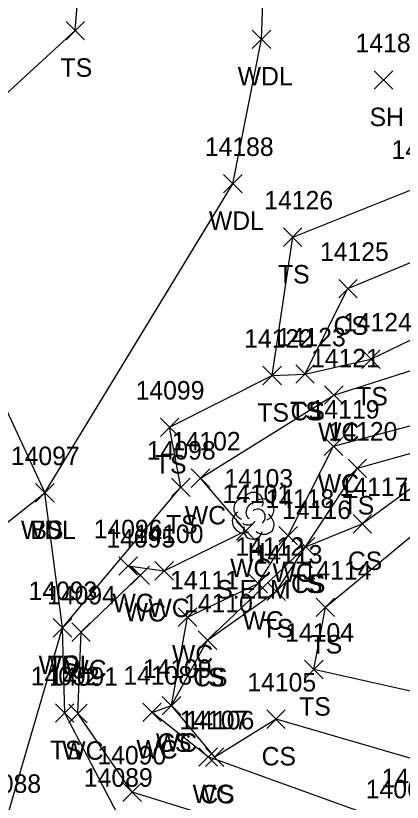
# Model space of a CAD drawing. Extents: x 1439173 to 1457902, y 641926 to 659889.
# Drawn here: x 1446483.2 to 1446525, y 652624.9 to 652709.9 of the extents above; entities that cross this region are included whole.
import ezdxf

# ---------------------------------------------------------------- set-up
doc = ezdxf.new("R2010")
doc.units = 0
for name, color, linetype in [('L_A', 7, 'Continuous'), ('L_C', 7, 'Continuous'), ('L_I', 7, 'Continuous'), ('L_TIC', 7, 'Continuous'), ('LAWA', 7, 'Continuous'), ('LAWE', 7, 'Continuous'), ('LELB', 7, 'Continuous'), ('LTD', 7, 'Continuous')]:
    doc.layers.add(name, color=color, linetype=linetype)

msp = doc.modelspace()

# ---------------------------------------------------------------- linework, layer by layer
at = {"layer": 'L_TIC'}
for points in [[(1446488.66, 652707.334), (1446490.66, 652709.334)], [(1446490.66, 652707.334), (1446488.66, 652709.334)], [(1446508.795, 652706.397), (1446510.795, 652708.397)], [(1446510.795, 652706.397), (1446508.795, 652708.397)], [(1446521.983, 652701.999), (1446523.983, 652703.999)], [(1446523.983, 652701.999), (1446521.983, 652703.999)], [(1446505.682, 652690.775), (1446507.682, 652692.775)], [(1446507.682, 652690.775), (1446505.682, 652692.775)], [(1446512.162, 652684.986), (1446514.162, 652686.986)], [(1446514.162, 652684.986), (1446512.162, 652686.986)], [(1446518.132, 652679.427), (1446520.132, 652681.427)], [(1446520.132, 652679.427), (1446518.132, 652681.427)], [(1446520.621, 652671.791), (1446522.621, 652673.791)], [(1446522.621, 652671.791), (1446520.621, 652673.791)], [(1446509.935, 652670.034), (1446511.935, 652672.034)], [(1446511.935, 652670.034), (1446509.935, 652672.034)], [(1446509.935, 652670.034), (1446511.935, 652672.034)], [(1446511.935, 652670.034), (1446509.935, 652672.034)], [(1446513.481, 652670.184), (1446515.481, 652672.184)], [(1446515.481, 652670.184), (1446513.481, 652672.184)], [(1446513.481, 652670.184), (1446515.481, 652672.184)], [(1446515.481, 652670.184), (1446513.481, 652672.184)], [(1446516.597, 652667.914), (1446518.597, 652669.914)], [(1446518.597, 652667.914), (1446516.597, 652669.914)], [(1446498.859, 652664.43), (1446500.859, 652666.43)], [(1446500.859, 652664.43), (1446498.859, 652666.43)], [(1446516.566, 652662.37), (1446518.566, 652664.37)], [(1446518.566, 652662.37), (1446516.566, 652664.37)], [(1446519.148, 652659.997), (1446521.148, 652661.997)], [(1446521.148, 652659.997), (1446519.148, 652661.997)], [(1446502.195, 652658.924), (1446504.195, 652660.924)], [(1446504.195, 652658.924), (1446502.195, 652660.924)], [(1446500.059, 652657.937), (1446502.059, 652659.937)], [(1446502.059, 652657.937), (1446500.059, 652659.937)], [(1446485.361, 652657.334), (1446487.361, 652659.334)], [(1446487.361, 652657.334), (1446485.361, 652659.334)], [(1446485.361, 652657.334), (1446487.361, 652659.334)], [(1446487.361, 652657.334), (1446485.361, 652659.334)], [(1446485.361, 652657.334), (1446487.361, 652659.334)], [(1446487.361, 652657.334), (1446485.361, 652659.334)], [(1446519.683, 652653.991), (1446521.683, 652655.991)], [(1446521.683, 652653.991), (1446519.683, 652655.991)], [(1446507.088, 652653.23), (1446509.088, 652655.23)], [(1446509.088, 652653.23), (1446507.088, 652655.23)], [(1446511.67, 652652.71), (1446513.67, 652654.71)], [(1446513.67, 652652.71), (1446511.67, 652654.71)], [(1446513.543, 652651.511), (1446515.543, 652653.511)], [(1446515.543, 652651.511), (1446513.543, 652653.511)], [(1446513.543, 652651.511), (1446515.543, 652653.511)], [(1446515.543, 652651.511), (1446513.543, 652653.511)], [(1446494.369, 652649.427), (1446496.369, 652651.427)], [(1446496.369, 652649.427), (1446494.369, 652651.427)], [(1446495.684, 652648.424), (1446497.684, 652650.424)], [(1446497.684, 652648.424), (1446495.684, 652650.424)], [(1446498.259, 652648.9), (1446500.259, 652650.9)], [(1446500.259, 652648.9), (1446498.259, 652650.9)], [(1446508.42, 652647.535), (1446510.42, 652649.535)], [(1446510.42, 652647.535), (1446508.42, 652649.535)], [(1446510.394, 652646.691), (1446512.394, 652648.691)], [(1446512.394, 652646.691), (1446510.394, 652648.691)], [(1446515.688, 652644.96), (1446517.688, 652646.96)], [(1446517.688, 652644.96), (1446515.688, 652646.96)], [(1446500.796, 652643.886), (1446502.796, 652645.886)], [(1446502.796, 652643.886), (1446500.796, 652645.886)], [(1446487.269, 652642.746), (1446489.269, 652644.746)], [(1446489.269, 652642.746), (1446487.269, 652644.746)], [(1446487.269, 652642.746), (1446489.269, 652644.746)], [(1446489.269, 652642.746), (1446487.269, 652644.746)], [(1446489.275, 652642.274), (1446491.275, 652644.274)], [(1446491.275, 652642.274), (1446489.275, 652644.274)], [(1446502.956, 652641.409), (1446504.956, 652643.409)], [(1446504.956, 652641.409), (1446502.956, 652643.409)], [(1446502.956, 652641.409), (1446504.956, 652643.409)], [(1446504.956, 652641.409), (1446502.956, 652643.409)], [(1446514.447, 652638.239), (1446516.447, 652640.239)], [(1446516.447, 652638.239), (1446514.447, 652640.239)], [(1446499.064, 652634.329), (1446501.064, 652636.329)], [(1446501.064, 652634.329), (1446499.064, 652636.329)], [(1446499.064, 652634.329), (1446501.064, 652636.329)], [(1446501.064, 652634.329), (1446499.064, 652636.329)], [(1446487.513, 652633.527), (1446489.513, 652635.527)], [(1446489.513, 652633.527), (1446487.513, 652635.527)], [(1446488.944, 652633.466), (1446490.944, 652635.466)], [(1446490.944, 652633.466), (1446488.944, 652635.466)], [(1446496.954, 652633.598), (1446498.954, 652635.598)], [(1446498.954, 652633.598), (1446496.954, 652635.598)], [(1446510.359, 652632.853), (1446512.359, 652634.853)], [(1446512.359, 652632.853), (1446510.359, 652634.853)], [(1446503.029, 652628.776), (1446505.029, 652630.776)], [(1446505.029, 652628.776), (1446503.029, 652630.776)], [(1446503.728, 652628.75), (1446505.728, 652630.75)], [(1446505.728, 652628.75), (1446503.728, 652630.75)], [(1446494.8, 652624.961), (1446496.8, 652626.961)], [(1446496.8, 652624.961), (1446494.8, 652626.961)]]:
    msp.add_lwpolyline(points, dxfattribs=at)
at = {"layer": 'LAWA'}
msp.add_lwpolyline([(1446489.925, 652594.636), (1446482.189, 652622.889), (1446488.269, 652643.746), (1446486.361, 652658.334), (1446506.682, 652691.775), (1446509.795, 652707.397), (1446510.775, 652733.788), (1446515.69, 652750.681), (1446520.195, 652764.47), (1446507.538, 652762.901), (1446489.346, 652800.772), (1446459.008, 652788.518), (1446450.929, 652770.336), (1446436.517, 652746.709)], dxfattribs=at)
at = {"layer": 'LAWE'}
for points in [[(1446568.054, 652551.301), (1446570.053, 652579.17), (1446574.454, 652596.151), (1446572.641, 652600.692), (1446567.145, 652604.342), (1446553.81, 652600.761), (1446543.316, 652608.146), (1446524.773, 652622.305), (1446504.029, 652629.776), (1446497.954, 652634.598), (1446500.064, 652635.329), (1446501.796, 652644.886), (1446509.42, 652648.535), (1446512.67, 652653.71), (1446517.566, 652663.37), (1446533.025, 652667.479), (1446540.358, 652674.99), (1446545.617, 652679.585), (1446553.478, 652681.089), (1446559.223, 652681.268), (1446558.111, 652686.004), (1446556.097, 652687.121), (1446552.686, 652684.655), (1446542.847, 652683.46)], [(1446524.513, 652449.732), (1446520.399, 652462.849), (1446540.62, 652462.55), (1446547.401, 652470.939), (1446552.241, 652487.73), (1446571.237, 652505.95), (1446580.712, 652525.543), (1446584.355, 652537.606), (1446564.104, 652549.656), (1446562.288, 652576.833), (1446561.934, 652590.684), (1446541.546, 652603.586), (1446519.356, 652618.658), (1446495.8, 652625.961), (1446489.944, 652634.466), (1446490.275, 652643.274), (1446496.684, 652649.424), (1446495.369, 652650.427), (1446499.259, 652649.9), (1446508.088, 652654.23), (1446503.195, 652659.924), (1446517.597, 652668.914), (1446530.699, 652673.088), (1446542.847, 652683.46)]]:
    msp.add_lwpolyline(points, dxfattribs=at)
at = {"layer": 'LELB'}
for points in [[(1446441.721, 652671.285), (1446454.151, 652675.762), (1446489.66, 652708.334), (1446491.655, 652733.368), (1446507.538, 652762.901), (1446502.31, 652810.943), (1446497.4, 652832.179)], [(1446510.935, 652671.034), (1446513.162, 652685.986), (1446526.866, 652691.46), (1446539.469, 652691.739), (1446547.887, 652697.258)], [(1446514.481, 652671.184), (1446519.132, 652680.427), (1446529.652, 652684.804), (1446541.139, 652688.397)], [(1446521.96, 652449.031), (1446519.049, 652464.332), (1446540.455, 652465.707), (1446545.277, 652471.853), (1446550.007, 652488.489), (1446568.524, 652507.259), (1446575.946, 652527.463), (1446577.217, 652536.206), (1446561.138, 652547.967), (1446558.972, 652571.693), (1446557.693, 652588.48), (1446539.964, 652601.466), (1446519.16, 652614.984), (1446494.266, 652623.554), (1446488.513, 652634.527), (1446488.269, 652643.746), (1446501.059, 652658.937), (1446499.859, 652665.43), (1446510.935, 652671.034), (1446514.481, 652671.184), (1446521.621, 652672.791), (1446527.866, 652675.827), (1446542.138, 652685.772)], [(1446441.703, 652664.396), (1446455.244, 652665.235), (1446455.307, 652663.494), (1446474.166, 652657.218), (1446476.542, 652679.489), (1446486.361, 652658.334)], [(1446503.956, 652642.409), (1446511.394, 652647.691), (1446514.543, 652652.511), (1446520.148, 652660.997), (1446534.312, 652664.985), (1446541.472, 652673.072), (1446546.144, 652678.007), (1446554.235, 652679.364), (1446557.606, 652678.402)], [(1446559.086, 652615.288), (1446559.521, 652623.781), (1446539.885, 652633.734), (1446515.447, 652639.239), (1446516.688, 652645.96), (1446526.992, 652654.468), (1446537.239, 652658.803), (1446555.444, 652667.182)], [(1446567.07, 652605.502), (1446559.086, 652615.288), (1446554.493, 652619.649), (1446532.277, 652627.753), (1446511.359, 652633.853), (1446504.728, 652629.75), (1446500.064, 652635.329), (1446503.956, 652642.409), (1446514.543, 652652.511), (1446520.683, 652654.991), (1446534.312, 652664.985)], [(1446511.595, 652482.119), (1446480.859, 652524.765), (1446472.427, 652548.325), (1446467.581, 652573.718), (1446454.764, 652599.974), (1446468.697, 652626.926), (1446478.645, 652652.28), (1446486.361, 652658.334)]]:
    msp.add_lwpolyline(points, dxfattribs=at)
at = {"layer": 'LTD'}
msp.add_line((1446508.868, 652655.908), (1446508.868, 652655.908), dxfattribs=at)
msp.add_line((1446508.868, 652655.908), (1446508.868, 652655.908), dxfattribs=at)
msp.add_arc((1446508.915, 652657.342), 1.047, 335.52715, 180.95627, dxfattribs=at)
for centre, major_axis, ratio, start_param, end_param in [((1446508.077, 652656.574), (1.21, -0.512), 0.895232, 1.570796, 4.712389), ((1446508.66, 652656.366), (-0.208, -0.792), 0.645439, 3.141593, 6.283185), ((1446509.91, 652656.491), (-1.141, -0.483), 0.949671, 1.570796, 4.712389), ((1446507.785, 652655.199), (0.584, -1.042), 0.959034, 3.141593, 6.283185), ((1446509.368, 652655.741), (-0.5, 0.667), 0.989748, 3.141593, 6.283185), ((1446509.868, 652655.074), (-1.09, 0.792), 0.841452, 1.570796, 4.712389), ((1446508.869, 652654.408), (0.265, 1.061), 0.942809, 1.570796, 4.712389), ((1446508.41, 652655.157), (-0.625, -0.083), 0.423636, 0, 3.141593)]:
    msp.add_ellipse(centre, major_axis=major_axis, ratio=ratio, start_param=start_param, end_param=end_param, dxfattribs=at)

# ---------------------------------------------------------------- texts
at = {"layer": 'L_A'}
for s, p in [('TS', (1446488.069, 652703.334)), ('WDL', (1446507.212, 652702.397)), ('SH', (1446521.471, 652697.999)), ('WDL', (1446504.099, 652686.775)), ('TS', (1446511.572, 652680.986)), ('CS', (1446517.573, 652675.427)), ('TS', (1446520.031, 652667.791)), ('TS', (1446512.89, 652666.184)), ('CS', (1446512.922, 652666.184)), ('TS', (1446509.344, 652666.034)), ('TS', (1446509.344, 652666.034)), ('WC', (1446515.904, 652663.914)), ('TS', (1446498.268, 652660.43)), ('WC', (1446515.873, 652658.37)), ('TS', (1446518.557, 652655.997)), ('WC', (1446501.502, 652654.924)), ('TS', (1446499.469, 652653.937)), ('WDL', (1446483.778, 652653.334)), ('BS', (1446484.802, 652653.334)), ('BS', (1446484.802, 652653.334)), ('H', (1446508.301, 652650.908)), ('CS', (1446519.124, 652649.991)), ('WC', (1446506.395, 652649.23)), ('WC', (1446510.977, 652648.71)), ('TS', (1446512.953, 652647.511)), ('CS', (1446512.984, 652647.511)), ('WC', (1446493.676, 652645.427)), ('WC', (1446497.566, 652644.9)), ('WC', (1446494.991, 652644.424)), ('WC', (1446507.727, 652643.535)), ('TS', (1446509.803, 652642.691)), ('TS', (1446515.097, 652640.96)), ('WC', (1446500.103, 652639.886)), ('WDL', (1446485.687, 652638.746)), ('TS', (1446486.679, 652638.746)), ('WC', (1446488.582, 652638.274)), ('TS', (1446502.366, 652637.409)), ('CS', (1446502.397, 652637.409)), ('TS', (1446513.856, 652634.239)), ('TS', (1446486.922, 652629.527)), ('WC', (1446496.261, 652629.598)), ('WC', (1446498.371, 652630.329)), ('CS', (1446498.505, 652630.329)), ('WC', (1446488.251, 652629.466)), ('CS', (1446509.8, 652628.853)), ('WC', (1446502.336, 652624.776)), ('CS', (1446503.169, 652624.75))]:
    msp.add_text(s, height=2, dxfattribs=at).set_placement(p)
at = {"layer": 'L_C'}
msp.add_text('S.ELM', height=2, dxfattribs=at).set_placement((1446504.9, 652646.908))
at = {"layer": 'L_I'}
for s, p in [('14187', (1446519.959, 652705.999)), ('14188', (1446503.658, 652694.775)), ('14127', (1446523.843, 652694.46)), ('14126', (1446510.084, 652688.986)), ('14125', (1446516.108, 652683.427)), ('14124', (1446518.598, 652675.791)), ('14122', (1446507.911, 652674.034)), ('14122', (1446507.911, 652674.034)), ('14123', (1446511.457, 652674.184)), ('14123', (1446511.457, 652674.184)), ('14121', (1446515.14, 652671.914)), ('14099', (1446496.181, 652668.43)), ('14119', (1446515.102, 652666.37)), ('14120', (1446517.038, 652663.997)), ('14102', (1446500.092, 652662.924)), ('14098', (1446497.39, 652661.937)), ('14097', (1446482.692, 652661.334)), ('14097', (1446482.692, 652661.334)), ('14097', (1446482.692, 652661.334)), ('14103', (1446505.766, 652658.908)), ('14117', (1446518.227, 652657.991)), ('14101', (1446505.553, 652657.23)), ('14115', (1446524.536, 652657.468)), ('14118', (1446510.214, 652656.71)), ('14116', (1446512.032, 652655.511)), ('14116', (1446512.032, 652655.511)), ('14096', (1446491.644, 652653.427)), ('14100', (1446496.07, 652652.9)), ('14095', (1446493.015, 652652.424)), ('14112', (1446506.963, 652651.535)), ('14113', (1446508.937, 652650.691)), ('14114', (1446514.231, 652648.96)), ('14111', (1446499.906, 652647.886)), ('14093', (1446484.6, 652646.746)), ('14093', (1446484.6, 652646.746)), ('14094', (1446486.606, 652646.274)), ('14110', (1446501.413, 652645.409)), ('14110', (1446501.413, 652645.409)), ('14104', (1446512.344, 652642.239)), ('14109', (1446496.954, 652638.329)), ('14109', (1446496.954, 652638.329)), ('14092', (1446484.844, 652637.527)), ('14091', (1446486.841, 652637.466)), ('14108', (1446494.852, 652637.598)), ('14105', (1446508.257, 652636.853)), ('14107', (1446500.926, 652632.776)), ('14106', (1446501.571, 652632.75)), ('14090', (1446492.045, 652628.961)), ('14089', (1446490.588, 652626.554)), ('14064', (1446522.757, 652626.494)), ('14088', (1446478.52, 652625.889)), ('14065', (1446521.056, 652625.305))]:
    msp.add_text(s, height=2, dxfattribs=at).set_placement(p)

doc.saveas('drawing.dxf')
